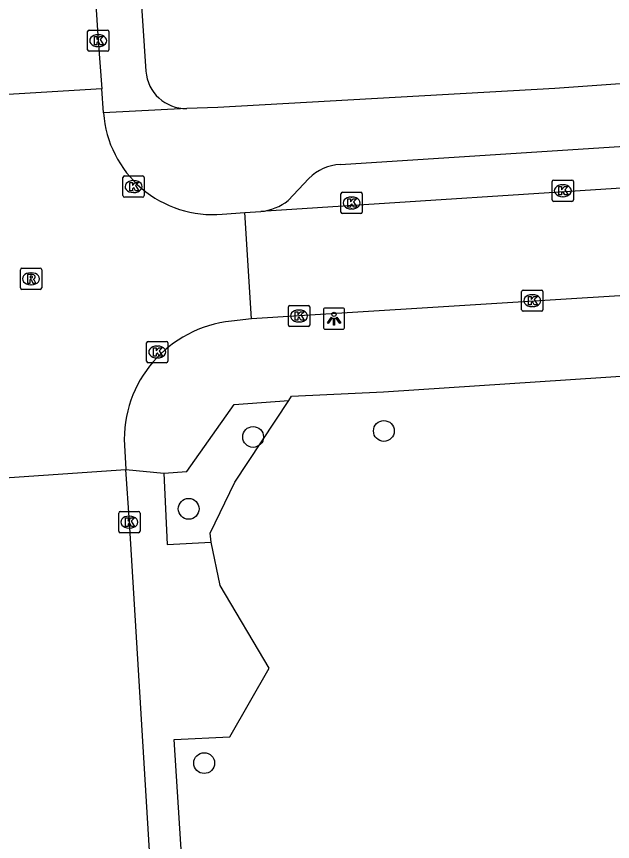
# Model space of a CAD drawing. Extents: x 159689 to 160786, y 387323 to 388339.
# Drawn here: x 160405.16 to 160433.16, y 388211.15 to 388249.93 of the extents above; entities that cross this region are included whole.
import ezdxf

# ---------------------------------------------------------------- set-up
doc = ezdxf.new("R2010")
doc.units = 0
for name, color, linetype in [('IMGEO_Boom', 7, 'Continuous'), ('IMGEO_Groenvoorziening', 7, 'Continuous'), ('IMGEO_Kolk', 7, 'Continuous'), ('IMGEO_Lichtpunt', 7, 'Continuous'), ('IMGEO_Rijbaan_lokaal_open', 7, 'Continuous'), ('IMGEO_Rioolput', 7, 'Continuous'), ('IMGEO_Voetpad_open', 7, 'Continuous')]:
    doc.layers.add(name, color=color, linetype=linetype)

msp = doc.modelspace()

# ---------------------------------------------------------------- linework, layer by layer
at = {"layer": 'IMGEO_Boom'}
for centre in [(160416.272, 388230.166), (160422.416, 388230.448), (160413.247, 388226.787), (160413.975, 388214.836)]:
    msp.add_circle(centre, 0.489, dxfattribs=at)
at = {"layer": 'IMGEO_Groenvoorziening'}
msp.add_lwpolyline([(160414.31, 388225.228), (160414.251, 388225.644), (160415.416, 388228.039), (160417.958, 388231.882)], dxfattribs=at)
at = {"layer": 'IMGEO_Kolk'}
for p, q in [((160408.495, 388248.368), (160408.495, 388249.22)), ((160408.57, 388249.294), (160409.422, 388249.294)), ((160409.496, 388249.22), (160409.496, 388248.368)), ((160408.983, 388249.074), (160409.008, 388249.074)), ((160409.006, 388248.514), (160408.981, 388248.514)), ((160409.422, 388248.294), (160408.57, 388248.294)), ((160410.157, 388241.508), (160410.157, 388242.36)), ((160410.232, 388242.434), (160411.084, 388242.434)), ((160411.158, 388242.36), (160411.158, 388241.508)), ((160430.397, 388242.24), (160431.249, 388242.24)), ((160410.645, 388242.214), (160410.67, 388242.214)), ((160430.322, 388241.314), (160430.322, 388242.166)), ((160430.81, 388242.02), (160430.835, 388242.02)), ((160431.323, 388242.166), (160431.323, 388241.314)), ((160410.668, 388241.654), (160410.643, 388241.654)), ((160420.399, 388240.739), (160420.399, 388241.591)), ((160420.474, 388241.665), (160421.326, 388241.665)), ((160420.887, 388241.445), (160420.912, 388241.445)), ((160421.4, 388241.591), (160421.4, 388240.739)), ((160430.833, 388241.46), (160430.808, 388241.46)), ((160411.084, 388241.434), (160410.232, 388241.434)), ((160431.249, 388241.24), (160430.397, 388241.24)), ((160420.91, 388240.885), (160420.885, 388240.885)), ((160421.326, 388240.665), (160420.474, 388240.665)), ((160428.889, 388236.147), (160428.889, 388236.999)), ((160428.964, 388237.073), (160429.816, 388237.073)), ((160429.377, 388236.853), (160429.402, 388236.853)), ((160429.89, 388236.999), (160429.89, 388236.147)), ((160417.929, 388235.426), (160417.929, 388236.278)), ((160418.004, 388236.352), (160418.856, 388236.352)), ((160418.417, 388236.132), (160418.442, 388236.132)), ((160418.93, 388236.278), (160418.93, 388235.426)), ((160429.816, 388236.073), (160428.964, 388236.073)), ((160429.4, 388236.293), (160429.375, 388236.293)), ((160418.856, 388235.352), (160418.004, 388235.352)), ((160418.44, 388235.572), (160418.415, 388235.572)), ((160411.268, 388233.732), (160411.268, 388234.584)), ((160411.343, 388234.658), (160412.195, 388234.658)), ((160412.269, 388234.584), (160412.269, 388233.732)), ((160411.756, 388234.438), (160411.781, 388234.438)), ((160411.779, 388233.878), (160411.754, 388233.878)), ((160412.195, 388233.658), (160411.343, 388233.658)), ((160409.959, 388225.736), (160409.959, 388226.588)), ((160410.034, 388226.662), (160410.886, 388226.662)), ((160410.447, 388226.442), (160410.472, 388226.442)), ((160410.96, 388226.588), (160410.96, 388225.736)), ((160410.886, 388225.662), (160410.034, 388225.662)), ((160410.47, 388225.882), (160410.445, 388225.882))]:
    msp.add_line(p, q, dxfattribs=at)
for points in [[(160408.495, 388248.368), (160408.495, 388249.22)], [(160408.57, 388249.294), (160409.422, 388249.294)], [(160409.496, 388249.22), (160409.496, 388248.368)], [(160408.816, 388248.994), (160408.939, 388248.994), (160408.939, 388248.843), (160409.069, 388248.994), (160409.233, 388248.994), (160409.087, 388248.843), (160409.24, 388248.594), (160409.088, 388248.594), (160409.003, 388248.758), (160408.939, 388248.691), (160408.939, 388248.594), (160408.816, 388248.594), (160408.816, 388248.994)], [(160409.422, 388248.294), (160408.57, 388248.294)], [(160410.157, 388241.508), (160410.157, 388242.36)], [(160410.232, 388242.434), (160411.084, 388242.434)], [(160411.158, 388242.36), (160411.158, 388241.508)], [(160430.397, 388242.24), (160431.249, 388242.24)], [(160410.478, 388242.134), (160410.601, 388242.134), (160410.601, 388241.983), (160410.731, 388242.134), (160410.895, 388242.134), (160410.749, 388241.983), (160410.902, 388241.734), (160410.75, 388241.734), (160410.665, 388241.898), (160410.601, 388241.831), (160410.601, 388241.734), (160410.478, 388241.734), (160410.478, 388242.134)], [(160430.322, 388241.314), (160430.322, 388242.166)], [(160430.643, 388241.94), (160430.766, 388241.94), (160430.766, 388241.789), (160430.896, 388241.94), (160431.06, 388241.94), (160430.914, 388241.789), (160431.067, 388241.54), (160430.915, 388241.54), (160430.83, 388241.704), (160430.766, 388241.637), (160430.766, 388241.54), (160430.643, 388241.54), (160430.643, 388241.94)], [(160431.323, 388242.166), (160431.323, 388241.314)], [(160420.399, 388240.739), (160420.399, 388241.591)], [(160420.474, 388241.665), (160421.326, 388241.665)], [(160421.4, 388241.591), (160421.4, 388240.739)], [(160411.084, 388241.434), (160410.232, 388241.434)], [(160420.72, 388241.365), (160420.843, 388241.365), (160420.843, 388241.214), (160420.973, 388241.365), (160421.137, 388241.365), (160420.991, 388241.214), (160421.144, 388240.965), (160420.992, 388240.965), (160420.907, 388241.129), (160420.843, 388241.062), (160420.843, 388240.965), (160420.72, 388240.965), (160420.72, 388241.365)], [(160431.249, 388241.24), (160430.397, 388241.24)], [(160421.326, 388240.665), (160420.474, 388240.665)], [(160428.889, 388236.147), (160428.889, 388236.999)], [(160428.964, 388237.073), (160429.816, 388237.073)], [(160429.89, 388236.999), (160429.89, 388236.147)], [(160429.21, 388236.773), (160429.333, 388236.773), (160429.333, 388236.622), (160429.463, 388236.773), (160429.627, 388236.773), (160429.481, 388236.622), (160429.634, 388236.373), (160429.482, 388236.373), (160429.397, 388236.537), (160429.333, 388236.47), (160429.333, 388236.373), (160429.21, 388236.373), (160429.21, 388236.773)], [(160417.929, 388235.426), (160417.929, 388236.278)], [(160418.004, 388236.352), (160418.856, 388236.352)], [(160418.25, 388236.052), (160418.373, 388236.052), (160418.373, 388235.901), (160418.503, 388236.052), (160418.667, 388236.052), (160418.521, 388235.901), (160418.674, 388235.652), (160418.522, 388235.652), (160418.437, 388235.816), (160418.373, 388235.749), (160418.373, 388235.652), (160418.25, 388235.652), (160418.25, 388236.052)], [(160418.93, 388236.278), (160418.93, 388235.426)], [(160429.816, 388236.073), (160428.964, 388236.073)], [(160418.856, 388235.352), (160418.004, 388235.352)], [(160411.268, 388233.732), (160411.268, 388234.584)], [(160411.343, 388234.658), (160412.195, 388234.658)], [(160412.269, 388234.584), (160412.269, 388233.732)], [(160411.589, 388234.358), (160411.712, 388234.358), (160411.712, 388234.207), (160411.842, 388234.358), (160412.006, 388234.358), (160411.86, 388234.207), (160412.013, 388233.958), (160411.861, 388233.958), (160411.776, 388234.122), (160411.712, 388234.055), (160411.712, 388233.958), (160411.589, 388233.958), (160411.589, 388234.358)], [(160412.195, 388233.658), (160411.343, 388233.658)], [(160409.959, 388225.736), (160409.959, 388226.588)], [(160410.034, 388226.662), (160410.886, 388226.662)], [(160410.28, 388226.362), (160410.403, 388226.362), (160410.403, 388226.211), (160410.533, 388226.362), (160410.697, 388226.362), (160410.551, 388226.211), (160410.704, 388225.962), (160410.552, 388225.962), (160410.467, 388226.126), (160410.403, 388226.059), (160410.403, 388225.962), (160410.28, 388225.962), (160410.28, 388226.362)], [(160410.96, 388226.588), (160410.96, 388225.736)], [(160410.886, 388225.662), (160410.034, 388225.662)]]:
    msp.add_lwpolyline(points, dxfattribs=at)
for centre, start, end in [((160408.572, 388249.218), 91.552, 178.448), ((160408.572, 388249.218), 91.552, 178.448), ((160409.42, 388249.218), 1.552, 88.448), ((160409.42, 388249.218), 1.552, 88.448), ((160408.572, 388248.37), 181.552, 268.448), ((160408.572, 388248.37), 181.552, 268.448), ((160409.42, 388248.37), 271.552, 358.448), ((160409.42, 388248.37), 271.552, 358.448), ((160410.234, 388242.358), 91.552, 178.448), ((160410.234, 388242.358), 91.552, 178.448), ((160411.082, 388242.358), 1.552, 88.448), ((160411.082, 388242.358), 1.552, 88.448), ((160430.399, 388242.164), 91.552, 178.448), ((160430.399, 388242.164), 91.552, 178.448), ((160431.247, 388242.164), 1.552, 88.448), ((160431.247, 388242.164), 1.552, 88.448), ((160410.234, 388241.51), 181.552, 268.448), ((160410.234, 388241.51), 181.552, 268.448), ((160411.082, 388241.51), 271.552, 358.448), ((160411.082, 388241.51), 271.552, 358.448), ((160420.476, 388241.589), 91.552, 178.448), ((160420.476, 388241.589), 91.552, 178.448), ((160421.324, 388241.589), 1.552, 88.448), ((160421.324, 388241.589), 1.552, 88.448), ((160430.399, 388241.316), 181.552, 268.448), ((160430.399, 388241.316), 181.552, 268.448), ((160431.247, 388241.316), 271.552, 358.448), ((160431.247, 388241.316), 271.552, 358.448), ((160420.476, 388240.741), 181.552, 268.448), ((160420.476, 388240.741), 181.552, 268.448), ((160421.324, 388240.741), 271.552, 358.448), ((160421.324, 388240.741), 271.552, 358.448), ((160428.966, 388236.997), 91.552, 178.448), ((160428.966, 388236.997), 91.552, 178.448), ((160429.814, 388236.997), 1.552, 88.448), ((160429.814, 388236.997), 1.552, 88.448), ((160418.006, 388236.276), 91.552, 178.448), ((160418.006, 388236.276), 91.552, 178.448), ((160418.854, 388236.276), 1.552, 88.448), ((160418.854, 388236.276), 1.552, 88.448), ((160428.966, 388236.149), 181.552, 268.448), ((160428.966, 388236.149), 181.552, 268.448), ((160429.814, 388236.149), 271.552, 358.448), ((160429.814, 388236.149), 271.552, 358.448), ((160418.006, 388235.428), 181.552, 268.448), ((160418.006, 388235.428), 181.552, 268.448), ((160418.854, 388235.428), 271.552, 358.448), ((160418.854, 388235.428), 271.552, 358.448), ((160411.345, 388234.582), 91.552, 178.448), ((160411.345, 388234.582), 91.552, 178.448), ((160412.193, 388234.582), 1.552, 88.448), ((160412.193, 388234.582), 1.552, 88.448), ((160411.345, 388233.734), 181.552, 268.448), ((160411.345, 388233.734), 181.552, 268.448), ((160412.193, 388233.734), 271.552, 358.448), ((160412.193, 388233.734), 271.552, 358.448), ((160410.036, 388226.586), 91.552, 178.448), ((160410.036, 388226.586), 91.552, 178.448), ((160410.884, 388226.586), 1.552, 88.448), ((160410.884, 388226.586), 1.552, 88.448), ((160410.036, 388225.738), 181.552, 268.448), ((160410.036, 388225.738), 181.552, 268.448), ((160410.884, 388225.738), 271.552, 358.448), ((160410.884, 388225.738), 271.552, 358.448)]:
    msp.add_arc(centre, 0.0765, start, end, dxfattribs=at)
for centre, major_axis, ratio, start_param, end_param in [((160408.982, 388248.794), (-0.387, 0.002), 0.722429, 4.712389, 7.853982), ((160409.007, 388248.794), (-0.39, 0.002), 0.717154, 1.570796, 4.712389), ((160410.644, 388241.934), (-0.387, 0.002), 0.722429, 4.712389, 7.853982), ((160410.669, 388241.934), (-0.39, 0.002), 0.717154, 1.570796, 4.712389), ((160430.809, 388241.74), (-0.387, 0.002), 0.722429, 4.712389, 7.853982), ((160430.834, 388241.74), (-0.39, 0.002), 0.717154, 1.570796, 4.712389), ((160420.886, 388241.165), (-0.387, 0.002), 0.722429, 4.712389, 7.853982), ((160420.911, 388241.165), (-0.39, 0.002), 0.717154, 1.570796, 4.712389), ((160429.376, 388236.573), (-0.387, 0.002), 0.722429, 4.712389, 7.853982), ((160429.401, 388236.573), (-0.39, 0.002), 0.717154, 1.570796, 4.712389), ((160418.416, 388235.852), (-0.387, 0.002), 0.722429, 4.712389, 7.853982), ((160418.441, 388235.852), (-0.39, 0.002), 0.717154, 1.570796, 4.712389), ((160411.755, 388234.158), (-0.387, 0.002), 0.722429, 4.712389, 7.853982), ((160411.78, 388234.158), (-0.39, 0.002), 0.717154, 1.570796, 4.712389), ((160410.446, 388226.162), (-0.387, 0.002), 0.722429, 4.712389, 7.853982), ((160410.471, 388226.162), (-0.39, 0.002), 0.717154, 1.570796, 4.712389)]:
    msp.add_ellipse(centre, major_axis=major_axis, ratio=ratio, start_param=start_param, end_param=end_param, dxfattribs=at)
at = {"layer": 'IMGEO_Lichtpunt'}
for p, q in [((160419.576, 388236.132), (160419.576, 388235.325)), ((160419.576, 388236.132), (160419.576, 388235.325)), ((160420.478, 388236.227), (160419.67, 388236.227)), ((160420.478, 388236.227), (160419.67, 388236.227)), ((160420.572, 388235.325), (160420.572, 388236.132)), ((160420.572, 388235.325), (160420.572, 388236.132)), ((160419.67, 388235.231), (160420.478, 388235.231)), ((160419.67, 388235.231), (160420.478, 388235.231))]:
    msp.add_line(p, q, dxfattribs=at)
for points in [[(160419.95, 388235.796), (160419.989, 388235.768), (160419.801, 388235.506), (160419.763, 388235.533), (160419.95, 388235.796)], [(160420.052, 388235.748), (160420.099, 388235.748), (160420.099, 388235.426), (160420.052, 388235.426), (160420.052, 388235.748)], [(160420.162, 388235.768), (160420.2, 388235.795), (160420.387, 388235.533), (160420.348, 388235.505), (160420.162, 388235.768)]]:
    msp.add_lwpolyline(points, dxfattribs=at)
msp.add_circle((160420.075, 388235.93), 0.0994, dxfattribs=at)
for centre, start, end in [((160419.67, 388236.132), 90, 180), ((160419.67, 388236.132), 90, 180), ((160420.478, 388236.132), 0, 90), ((160420.478, 388236.132), 0, 90), ((160419.67, 388235.325), 180, 270), ((160419.67, 388235.325), 180, 270), ((160420.478, 388235.325), 270, 0), ((160420.478, 388235.325), 270, 360)]:
    msp.add_arc(centre, 0.0946, start, end, dxfattribs=at)
at = {"layer": 'IMGEO_Rijbaan_lokaal_open'}
for points in [[(160405.613, 388300.332), (160405.7, 388299.079), (160406.78, 388282.735), (160408.056, 388263.273), (160408.996, 388248.794), (160409.17, 388246.523)], [(160409.17, 388246.523), (160401.379, 388246.056)], [(160409.243, 388245.394), (160409.17, 388246.523)], [(160436.478, 388242.047), (160416.639, 388240.759)], [(160414.824, 388240.635), (160415.877, 388240.723)], [(160415.877, 388240.723), (160416.639, 388240.759)], [(160416.205, 388235.713), (160415.877, 388240.723)], [(160436.753, 388236.996), (160418.43, 388235.852), (160416.205, 388235.713)], [(160416.205, 388235.713), (160415.257, 388235.605)], [(160410.225, 388229.774), (160410.292, 388228.631)], [(160402.537, 388228.11), (160410.292, 388228.631)], [(160415.77, 388141.521), (160415.555, 388144.741), (160414.296, 388165.187), (160413.046, 388185.202), (160411.592, 388207.621), (160410.46, 388226.162), (160410.292, 388228.631)]]:
    msp.add_lwpolyline(points, dxfattribs=at)
for centre, radius, start, end in [((160414.386, 388245.774), 5.157, 184.2228, 274.8678), ((160415.813, 388230.038), 5.594, 95.7035, 182.7098)]:
    msp.add_arc(centre, radius, start, end, dxfattribs=at)
at = {"layer": 'IMGEO_Rioolput'}
for p, q in [((160405.339, 388237.175), (160405.339, 388238.027)), ((160405.414, 388238.101), (160406.266, 388238.101)), ((160406.34, 388238.027), (160406.34, 388237.175)), ((160405.827, 388237.881), (160405.852, 388237.881)), ((160405.85, 388237.321), (160405.825, 388237.321)), ((160406.266, 388237.101), (160405.414, 388237.101))]:
    msp.add_line(p, q, dxfattribs=at)
for points in [[(160405.339, 388237.175), (160405.339, 388238.027)], [(160405.414, 388238.101), (160406.266, 388238.101)], [(160406.34, 388238.027), (160406.34, 388237.175)], [(160405.928, 388237.799), (160405.676, 388237.801), (160405.676, 388237.401)], [(160405.676, 388237.401), (160405.8, 388237.401), (160405.8, 388237.563), (160405.811, 388237.563)], [(160405.854, 388237.72), (160405.8, 388237.72), (160405.8, 388237.639)], [(160405.8, 388237.639), (160405.852, 388237.639)], [(160405.858, 388237.534), (160405.929, 388237.401), (160406.069, 388237.401), (160406.004, 388237.527)], [(160406.266, 388237.101), (160405.414, 388237.101)]]:
    msp.add_lwpolyline(points, dxfattribs=at)
for centre, radius, start, end in [((160405.416, 388238.025), 0.0765, 91.552, 178.448), ((160405.416, 388238.025), 0.0765, 91.552, 178.448), ((160406.264, 388238.025), 0.0765, 1.552, 88.448), ((160406.264, 388238.025), 0.0765, 1.552, 88.448), ((160405.81, 388237.51), 0.0533, 26.0293, 88.6989), ((160405.836, 388237.828), 0.19, 274.7715, 282.9687), ((160405.86, 388237.624), 0.0964, 77.0061, 93.1865), ((160405.874, 388237.681), 0.0378, 276.6634, 79.6772), ((160405.927, 388237.689), 0.109, 350.3612, 89.416), ((160405.925, 388237.689), 0.112, 277.5842, 350.9817), ((160405.909, 388237.474), 0.108, 29.5134, 73.7905), ((160405.416, 388237.177), 0.0765, 181.552, 268.448), ((160405.416, 388237.177), 0.0765, 181.552, 268.448), ((160406.264, 388237.177), 0.0765, 271.552, 358.448), ((160406.264, 388237.177), 0.0765, 271.552, 358.448)]:
    msp.add_arc(centre, radius, start, end, dxfattribs=at)
for centre, major_axis, ratio, start_param, end_param in [((160405.826, 388237.601), (-0.387, 0.002), 0.722429, 4.712389, 7.853982), ((160405.851, 388237.601), (-0.39, 0.002), 0.717154, 1.570796, 4.712389)]:
    msp.add_ellipse(centre, major_axis=major_axis, ratio=ratio, start_param=start_param, end_param=end_param, dxfattribs=at)
at = {"layer": 'IMGEO_Voetpad_open'}
for points in [[(160470.673, 388307.482), (160474.227, 388250), (160474.26, 388249.462), (160454.553, 388248.262), (160430.443, 388246.543), (160414.619, 388245.653), (160413.154, 388245.598)], [(160407.641, 388301.565), (160411.236, 388247.354)], [(160420.375, 388242.971), (160469.165, 388246.119)], [(160413.154, 388245.598), (160409.243, 388245.394)], [(160417.923, 388241.278), (160418.893, 388242.31)], [(160417.958, 388231.882), (160418.083, 388232.083), (160422.4, 388232.287), (160464.905, 388235.098)], [(160412.071, 388228.466), (160413.152, 388228.544), (160415.38, 388231.692), (160417.958, 388231.882)], [(160410.292, 388228.631), (160412.071, 388228.466)], [(160412.071, 388228.466), (160412.239, 388225.115), (160414.31, 388225.228)], [(160422.005, 388078.968), (160421.42, 388085.954), (160420.315, 388103.525), (160417.998, 388139.685), (160417.37, 388139.651), (160415.251, 388173.618), (160413.953, 388194.43), (160413.831, 388196.212), (160413.567, 388196.193), (160413.413, 388197.962), (160413.7, 388197.984), (160412.57, 388215.939), (160415.184, 388216.063), (160417.032, 388219.3), (160414.733, 388223.189), (160414.31, 388225.228)]]:
    msp.add_lwpolyline(points, dxfattribs=at)
for centre, radius, start, end in [((160413.141, 388247.51), 1.912, 184.6715, 270.3779), ((160420.455, 388240.799), 2.173, 92.1178, 135.9577), ((160416.335, 388243.36), 2.618, 276.6733, 307.3443)]:
    msp.add_arc(centre, radius, start, end, dxfattribs=at)

doc.saveas('drawing.dxf')
